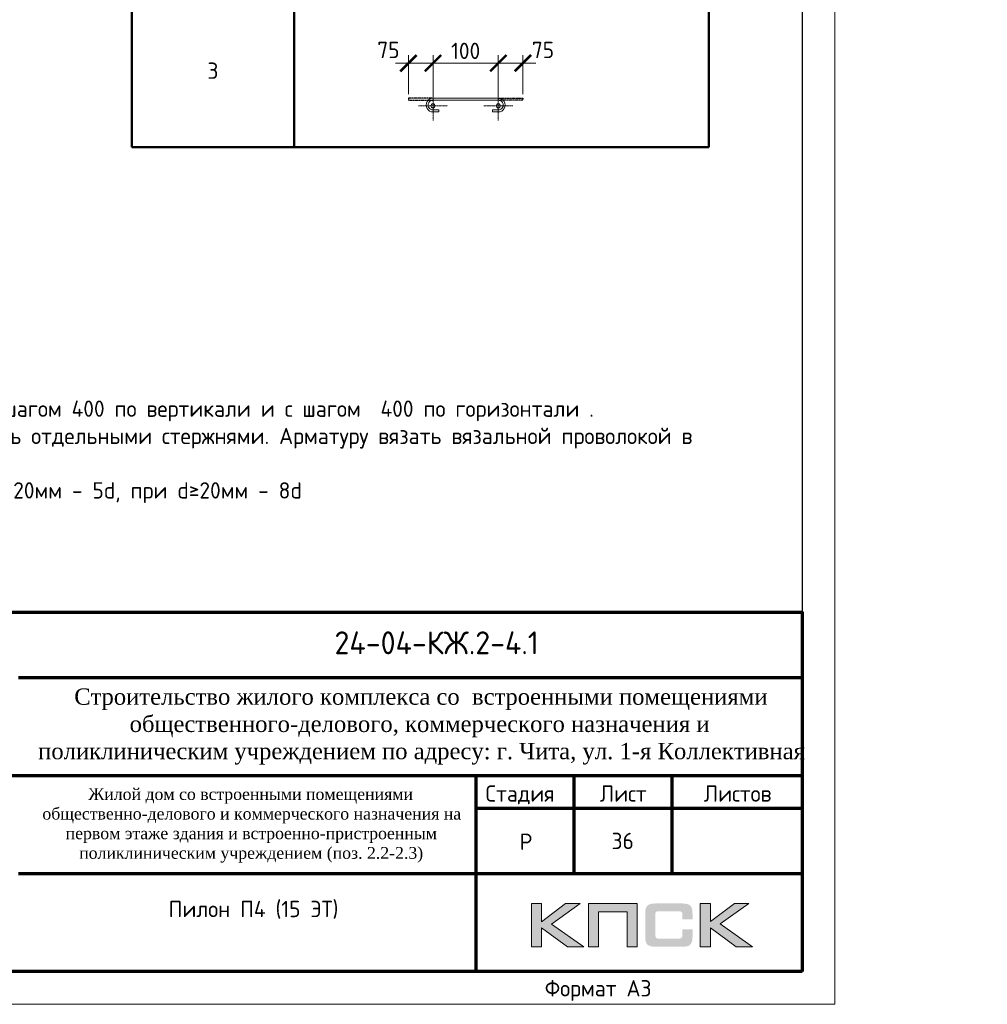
# Model space of a CAD drawing. Header units: millimetres. Extents: x 263826 to 1718326, y -423071 to 70137.
# Tile 297 of 486: x 617464 to 632279, y -396966 to -381901. Entities that reach past the tile are written whole.
import ezdxf
from ezdxf.enums import TextEntityAlignment as Align

# ---------------------------------------------------------------- set-up
doc = ezdxf.new("R2010")
doc.units = ezdxf.units.MM
doc.linetypes.add('CENTER2', pattern=[28.575, 19.05, -3.175, 3.175, -3.175])
doc.linetypes.add('GOST2.303 4', pattern=[7, 5, -2, 0])
for name, color, linetype in [('PDF7_Text', 7, 'Continuous'), ('Рамка печать', 7, 'Continuous'), ('ТОЛСТЫЕ_ОСНОВНЫЕ', 6, 'Continuous')]:
    doc.layers.add(name, color=color, linetype=linetype)
for name, color, linetype, lineweight in [('Арм_шпильки', 143, 'Continuous', 18), ('Выноски', 20, 'Continuous', 20), ('Каркасы ригель', 3, 'Continuous', 0), ('Осевая', 10, 'CENTER2', 20), ('подоснова', 151, 'Continuous', 5), ('поз.', 2, 'Continuous', 25), ('размер', 1, 'Continuous', 25), ('РАЗМЕРЫ', 1, 'Continuous', 9), ('Рамка', 7, 'Continuous', 70), ('Текст', 7, 'Continuous', 25), ('ТОНКИЕ', 7, 'Continuous', 9)]:
    doc.layers.add(name, color=color, linetype=linetype, lineweight=lineweight)
doc.styles.add('GOST 2.304', font='CS_Gost2304.shx')
doc.styles.add('GOST-2.304_Type-B', font='GOST_Common.ttf')
doc.styles.add('PDF Times New Roman', font='times.ttf')
doc.styles.add('style1', font='GOST_Common.ttf', dxfattribs={"height": 500})
doc.styles.add('ГОСТ', font='GOST_Common.ttf')
doc.dimstyles.new('мой', dxfattribs={"dimscale": 100, "dimtxt": 2.5, "dimasz": 2.5, "dimexe": 1.25, "dimexo": 0.625, "dimtad": 1, "dimdec": 0, "dimtxsty": 'GOST-2.304_Type-B', "dimblk": 'ARCHTICK', "dimcen": 2.5, "dimdle": 2, "dimaunit": 1, "dimadec": 1, "dimazin": 2, "dimtfac": 1, "dimtdec": 0, "dimtmove": 1, "dimatfit": 3, "dimfxl": 1, "dimtfill": 1, "dimlwd": -1, "dimlwe": -1, "dimarcsym": 0})

# ---------------------------------------------------------------- blocks, each defined once
blk = doc.blocks.new('штамп кж1.1')
at = {"layer": 'Рамка печать', "lineweight": 20}
h = blk.add_hatch(color=0, dxfattribs=at)
h.paths.add_polyline_path([(419458, -85094), (419234, -85094), (418867, -85370), (418867, -85094), (418712, -85094), (418712, -85757), (418867, -85757), (418867, -85466), (419264, -85757), (419512, -85757), (419019, -85406)])
h.paths.add_polyline_path([(419737, -85219), (420175, -85219), (420175, -85757), (420329, -85757), (420329, -85094), (420165, -85094), (419583, -85094), (419583, -85251), (419583, -85757), (419737, -85757)])
h.paths.add_polyline_path([(421451, -85091), (421295, -85091), (421295, -85754), (421451, -85754), (421451, -85462), (421847, -85754), (422095, -85754), (421602, -85403), (422041, -85091), (421818, -85091), (421451, -85367)])
blk.add_hatch(color=204, dxfattribs=at).paths.add_polyline_path([(421166, -85165), (421164, -85157), (421161, -85151), (421158, -85145), (421154, -85139), (421151, -85134), (421147, -85129), (421143, -85124), (421139, -85120), (421133, -85117), (421128, -85113), (421122, -85109), (421115, -85107), (421108, -85104), (421100, -85101), (421093, -85099), (421075, -85096), (421056, -85093), (421035, -85092), (421012, -85091), (420617, -85091), (420594, -85092), (420573, -85093), (420553, -85096), (420536, -85099), (420528, -85102), (420521, -85104), (420514, -85107), (420508, -85110), (420502, -85113), (420496, -85117), (420491, -85120), (420486, -85124), (420482, -85129), (420478, -85134), (420474, -85139), (420471, -85145), (420468, -85151), (420466, -85158), (420463, -85165), (420461, -85172), (420457, -85188), (420455, -85206), (420453, -85226), (420453, -85248), (420453, -85596), (420453, -85618), (420455, -85638), (420457, -85656), (420461, -85673), (420463, -85680), (420466, -85687), (420468, -85694), (420471, -85700), (420474, -85705), (420478, -85711), (420482, -85716), (420486, -85720), (420491, -85725), (420496, -85728), (420502, -85731), (420508, -85735), (420514, -85738), (420521, -85740), (420528, -85743), (420536, -85745), (420553, -85749), (420573, -85751), (420594, -85753), (420617, -85754), (421012, -85754), (421035, -85753), (421056, -85752), (421075, -85749), (421092, -85746), (421100, -85743), (421108, -85741), (421115, -85738), (421122, -85735), (421128, -85732), (421133, -85728), (421139, -85725), (421143, -85720), (421147, -85716), (421151, -85711), (421154, -85706), (421158, -85700), (421161, -85694), (421164, -85688), (421166, -85680), (421169, -85673), (421172, -85656), (421175, -85639), (421176, -85618), (421177, -85596), (421177, -85487), (421022, -85487), (421022, -85576), (421022, -85582), (421021, -85588), (421020, -85594), (421019, -85599), (421017, -85604), (421015, -85608), (421012, -85612), (421008, -85616), (421005, -85619), (421001, -85622), (420996, -85624), (420991, -85626), (420987, -85627), (420981, -85628), (420974, -85628), (420968, -85629), (420649, -85629), (420644, -85628), (420639, -85628), (420635, -85626), (420631, -85624), (420627, -85621), (420624, -85618), (420620, -85615), (420617, -85611), (420615, -85607), (420613, -85603), (420611, -85598), (420609, -85593), (420607, -85584), (420607, -85574), (420607, -85256), (420607, -85250), (420607, -85245), (420609, -85240), (420610, -85235), (420611, -85231), (420613, -85228), (420616, -85225), (420619, -85221), (420622, -85218), (420626, -85216), (420630, -85214), (420634, -85212), (420639, -85211), (420643, -85210), (420649, -85210), (420654, -85210), (420968, -85210), (420974, -85210), (420981, -85210), (420986, -85212), (420991, -85213), (420996, -85215), (421000, -85217), (421004, -85220), (421008, -85223), (421011, -85227), (421014, -85231), (421017, -85235), (421019, -85240), (421020, -85245), (421021, -85250), (421022, -85257), (421022, -85263), (421022, -85336), (421177, -85336), (421177, -85248), (421176, -85226), (421175, -85206), (421172, -85188), (421168, -85172)])
at = {"layer": 'Рамка', "color": 7}
for p, q in [((410858, -81634), (422858, -81634)), ((404358, -83134), (422858, -83134)), ((419358, -83134), (419358, -84634)), ((420858, -83134), (420858, -84634)), ((417858, -83634), (422858, -83634)), ((417858, -83634), (422858, -83634)), ((410858, -84634), (422858, -84634))]:
    blk.add_line(p, q, dxfattribs=at)
at = {"layer": 'Рамка'}
blk.add_line((417858, -83134), (417858, -86134), dxfattribs=at)
blk.add_lwpolyline([(422858, -86134), (404358, -86134), (404358, -80634), (422858, -80634)], close=True, dxfattribs=at)
at = {"layer": 'Рамка печать', "color": 0, "lineweight": 20}
for points in [[(418712, -85757), (418712, -85094), (418867, -85094), (418867, -85370), (419234, -85094), (419458, -85094), (419019, -85406), (419512, -85757), (419264, -85757), (418867, -85466), (418867, -85757), (418712, -85757)], [(419737, -85757), (419737, -85219), (420175, -85219), (420175, -85757), (420329, -85757), (420329, -85094), (420165, -85094), (419583, -85094), (419583, -85251), (419583, -85757), (419737, -85757)], [(421295, -85754), (421295, -85091), (421451, -85091), (421451, -85367), (421818, -85091), (422041, -85091), (421602, -85403), (422095, -85754), (421847, -85754), (421451, -85462), (421451, -85754), (421295, -85754)]]:
    blk.add_lwpolyline(points, close=True, dxfattribs=at)
at = {"layer": 'PDF7_Text', "insert": (410912, -84467), "char_height": 180, "width": 6881.02, "attachment_point": 7, "style": 'PDF Times New Roman'}
blk.add_mtext('\\pi1015.18152;Жилой дом со встроенными помещениями \\P\\pi311.27381;общественно-делового и коммерческого назначения на \\P\\pi667.38051;первом этаже здания и встроенно-пристроенным \\P\\pi874.76335;поликлиническим учреждением (поз. 2.2-2.3)', dxfattribs=at)
at = {"layer": 'Текст', "color": 7, "style": 'ГОСТ'}
blk.add_text('24-04-КЖ.2-4.1', height=350, dxfattribs=at).set_placement((417259, -81103), align=Align.MIDDLE_CENTER)
for s, p in [('Стадия', (418009, -83534)), ('Лист', (419758, -83534)), ('Листов', (421350, -83534)), ('Р', (418530, -84272))]:
    blk.add_text(s, height=250, dxfattribs=at).set_placement(p)
at = {"layer": 'Текст', "color": 7, "insert": (411117, -81801), "char_height": 250, "attachment_point": 1, "style": 'ГОСТ'}
blk.add_mtext_dynamic_manual_height_columns('\\pi594.35517;{\\fTimes New Roman|b0|i0|c204|p18;\\C256;Строительство жилого комплекса со  встроенными помещениями \\P\\pi1441.86779;общественного-делового, коммерческого назначения и \\P\\pi41.3631;поликлиническим учреждением по адресу: г. Чита, ул. 1-я Коллективная}', width=11543.07, gutter_width=12.5, heights=[0], dxfattribs=at)
blk = doc.blocks.new('*T1502')
at = {"layer": 'Выноски', "color": 0, "linetype": 'ByBlock', "lineweight": 50, "transparency": 16777216}
for p, q in [((0, 0), (8834, 0)), ((0, 0), (0, -4943)), ((2484, 0), (2484, -4943)), ((8834, 0), (8834, -4943)), ((0, -2606), (8834, -2606)), ((0, -4943), (8834, -4943))]:
    blk.add_line(p, q, dxfattribs=at)
at = {"layer": 'Выноски', "color": 0, "transparency": 16777216, "char_height": 250, "width": 2183.67, "attachment_point": 5, "style": 'GOST-2.304_Type-B'}
for s, insert in [('2', (1242, -1303)), ('3', (1242, -3774))]:
    blk.add_mtext(s, dxfattribs=dict(at, insert=insert))
blk = doc.blocks.new('*U57')
for p, q in [((-8, 0), (-7, 7.2)), ((-7, -7.2), (-8, 0)), ((-7, 7.2), (-4.2, 14)), ((-4.2, 14), (0.2, 19.8)), ((0.2, 19.8), (6, 24.2)), ((6, 24.2), (12.8, 27)), ((12.8, 27), (20, 28)), ((44, 28), (20, 28)), ((20, 20), (44, 20)), ((44, 20), (44, 28)), ((262.7, 28), (286.7, 28)), ((262.7, 20), (262.7, 28)), ((286.7, 20), (262.7, 20)), ((293.9, 27), (286.7, 28)), ((300.7, 24.2), (293.9, 27)), ((306.5, 19.8), (300.7, 24.2)), ((310.9, 14), (306.5, 19.8)), ((313.7, 7.2), (310.9, 14)), ((314.7, 0), (313.7, 7.2)), ((-4.2, -14), (-7, -7.2)), ((0.2, -19.8), (-4.2, -14)), ((6, -24.2), (0.2, -19.8)), ((12.8, -27), (6, -24.2)), ((20, -28), (12.8, -27)), ((20, -28), (286.7, -28)), ((286.7, -28), (293.9, -27)), ((293.9, -27), (300.7, -24.2)), ((300.7, -24.2), (306.5, -19.8)), ((306.5, -19.8), (310.9, -14)), ((310.9, -14), (313.7, -7.2)), ((313.7, -7.2), (314.7, 0))]:
    blk.add_line(p, q)
at = {"color": 0, "linetype": 'ByBlock', "lineweight": -2}
for p, q in [((0, 0), (0.7, 5.2)), ((0.7, 5.2), (2.7, 10)), ((2.7, 10), (5.9, 14.1)), ((5.9, 14.1), (10, 17.3)), ((10, 17.3), (14.8, 19.3)), ((14.8, 19.3), (20, 20)), ((291.8, 19.3), (286.7, 20)), ((296.7, 17.3), (291.8, 19.3)), ((300.8, 14.1), (296.7, 17.3)), ((304, 10), (300.8, 14.1)), ((306, 5.2), (304, 10)), ((306.7, 0), (306, 5.2)), ((0.7, -5.2), (0, 0)), ((2.7, -10), (0.7, -5.2)), ((5.9, -14.1), (2.7, -10)), ((10, -17.3), (5.9, -14.1)), ((14.8, -19.3), (10, -17.3)), ((20, -20), (14.8, -19.3)), ((20, -20), (286.7, -20)), ((286.7, -20), (291.8, -19.3)), ((291.8, -19.3), (296.7, -17.3)), ((296.7, -17.3), (300.8, -14.1)), ((300.8, -14.1), (304, -10)), ((304, -10), (306, -5.2)), ((306, -5.2), (306.7, 0))]:
    blk.add_line(p, q, dxfattribs=at)
at = {"style": 'GOST 2.304', "oblique": 15, "flags": 9}
for tag, p in [('ДИАМЕТР', (117.8, -62.2)), ('ДЛИНА', (118.1, -72.5)), ('ПОЗИЦИЯ', (118, -56.6)), ('КЛАСС', (118, -67.8)), ('МАССА', (118.7, -78.2))]:
    blk.add_attdef(tag, p, '', height=2.5, dxfattribs=at)
blk = doc.blocks.new('_ArchTick')
at = {"color": 0, "linetype": 'ByBlock', "const_width": 0.15}
blk.add_lwpolyline([(-0.5, -0.5), (0.5, 0.5)], dxfattribs=at)
blk = doc.blocks.new('*D1503')
at = {"layer": 'DEFPOINTS', "color": 0, "transparency": 16777216}
for p in [(624792, -382566), (623792, -383103), (624792, -383102)]:
    blk.add_point(p, dxfattribs=at)
at = {"layer": 'РАЗМЕРЫ', "color": 0, "linetype": 'Continuous', "transparency": 16777216}
for p, q in [((623792, -383040), (623792, -382441)), ((624792, -383040), (624792, -382441)), ((623592, -382566), (624992, -382566))]:
    blk.add_line(p, q, dxfattribs=at)
at = {"layer": 'РАЗМЕРЫ', "color": 0, "transparency": 16777216, "xscale": 250, "yscale": 250, "zscale": 250, "rotation": 180}
blk.add_blockref('_ArchTick', (623792, -382566), dxfattribs=at)
at = {"layer": 'РАЗМЕРЫ', "color": 0, "transparency": 16777216, "xscale": 250, "yscale": 250, "zscale": 250}
blk.add_blockref('_ArchTick', (624792, -382566), dxfattribs=at)
at = {"layer": 'РАЗМЕРЫ', "color": 0, "lineweight": 0, "transparency": 16777216, "insert": (624292, -382378), "char_height": 250, "attachment_point": 5, "style": 'GOST-2.304_Type-B', "bg_fill": 3, "box_fill_scale": 1.1, "bg_fill_color": 256, "bg_fill_true_color": 13158600, "bg_fill_transparency": 0}
blk.add_mtext('100', dxfattribs=at)
blk = doc.blocks.new('*D1577')
at = {"layer": 'DEFPOINTS', "color": 0, "transparency": 16777216}
for p in [(623416, -382566), (623416, -383102), (623792, -383103)]:
    blk.add_point(p, dxfattribs=at)
at = {"layer": 'РАЗМЕРЫ', "color": 0, "linetype": 'Continuous', "transparency": 16777216}
for p, q in [((623416, -383040), (623416, -382441)), ((623792, -383040), (623792, -382441)), ((623992, -382566), (623216, -382566))]:
    blk.add_line(p, q, dxfattribs=at)
at = {"layer": 'РАЗМЕРЫ', "color": 0, "transparency": 16777216, "xscale": 250, "yscale": 250, "zscale": 250}
blk.add_blockref('_ArchTick', (623792, -382566), dxfattribs=at)
at = {"layer": 'РАЗМЕРЫ', "color": 0, "lineweight": 0, "transparency": 16777216, "insert": (623109, -382364), "char_height": 250, "attachment_point": 5, "style": 'GOST-2.304_Type-B', "bg_fill": 3, "box_fill_scale": 1.1, "bg_fill_color": 256, "bg_fill_true_color": 13158600, "bg_fill_transparency": 0}
blk.add_mtext('75', dxfattribs=at)
at = {"layer": 'РАЗМЕРЫ', "color": 0, "transparency": 16777216, "xscale": 250, "yscale": 250, "zscale": 250, "rotation": 180}
blk.add_blockref('_ArchTick', (623416, -382566), dxfattribs=at)
blk = doc.blocks.new('*D1578')
at = {"layer": 'DEFPOINTS', "color": 0, "transparency": 16777216}
for p in [(625168, -382566), (624792, -383103), (625168, -383102)]:
    blk.add_point(p, dxfattribs=at)
at = {"layer": 'РАЗМЕРЫ', "color": 0, "linetype": 'Continuous', "transparency": 16777216}
for p, q in [((624792, -383040), (624792, -382441)), ((625168, -383040), (625168, -382441)), ((624592, -382566), (625368, -382566))]:
    blk.add_line(p, q, dxfattribs=at)
at = {"layer": 'РАЗМЕРЫ', "color": 0, "transparency": 16777216, "xscale": 250, "yscale": 250, "zscale": 250, "rotation": 180}
blk.add_blockref('_ArchTick', (624792, -382566), dxfattribs=at)
at = {"layer": 'РАЗМЕРЫ', "color": 0, "lineweight": 0, "transparency": 16777216, "insert": (625475, -382364), "char_height": 250, "attachment_point": 5, "style": 'GOST-2.304_Type-B', "bg_fill": 3, "box_fill_scale": 1.1, "bg_fill_color": 256, "bg_fill_true_color": 13158600, "bg_fill_transparency": 0}
blk.add_mtext('75', dxfattribs=at)
at = {"layer": 'РАЗМЕРЫ', "color": 0, "transparency": 16777216, "xscale": 250, "yscale": 250, "zscale": 250}
blk.add_blockref('_ArchTick', (625168, -382566), dxfattribs=at)
blk = doc.blocks.new('*U46')
at = {"layer": 'ТОЛСТЫЕ_ОСНОВНЫЕ', "color": 6}
blk.add_lwpolyline([(20, 5), (415, 5), (415, 292), (20, 292)], close=True, dxfattribs=at)
at = {"layer": 'ТОНКИЕ'}
blk.add_lwpolyline([(0, 0), (420, 0), (420, 297), (0, 297)], close=True, dxfattribs=at)
at = {"layer": 'Текст', "style": 'style1'}
blk.add_text('Формат А3', height=2.5, dxfattribs=at).set_placement((375.57, 1.2))
blk = doc.blocks.new('*T1508')
at = {"layer": 'Каркасы ригель', "color": 0, "linetype": 'ByBlock', "lineweight": -2, "transparency": 16777216}
for p, q in [((0, 0), (1500, 0)), ((0, -1000), (1500, -1000))]:
    blk.add_line(p, q, dxfattribs=at)
at = {"layer": 'Каркасы ригель', "color": 0, "linetype": 'ByBlock', "lineweight": 50, "transparency": 16777216}
for p, q in [((0, 0), (0, -1000)), ((1500, 0), (1500, -1000))]:
    blk.add_line(p, q, dxfattribs=at)
at = {"layer": 'Каркасы ригель', "color": 0, "linetype": 'Continuous', "lineweight": 0, "transparency": 16777216, "insert": (750, -500), "char_height": 250, "width": 1000, "attachment_point": 5, "style": 'ГОСТ'}
blk.add_mtext('36', dxfattribs=at)

msp = doc.modelspace()

# ---------------------------------------------------------------- linework, layer by layer
at = {"layer": 'Осевая', "ltscale": 0.1}
for p, q in [((624016.27523, -383218.67985, 3100), (623568.00622, -383218.67985, 3100)), ((625016.21796, -383218.67985, 3100), (624567.94896, -383218.67985, 3100))]:
    msp.add_line(p, q, dxfattribs=at)
at = {"layer": 'подоснова'}
for centre in [(623792.14073, -383218.67985, 3100), (624792.08346, -383218.67985, 3100)]:
    msp.add_circle(centre, 31.98713, dxfattribs=at)

# ---------------------------------------------------------------- block references
for name, p in [('*T1502', (619180.43563, -378907.42907, 3100)), ('*T1508', (625946.49922, -393966.12651, 3100))]:
    msp.add_blockref(name, p)
at = {"layer": 'Арм_шпильки', "color": 3, "xscale": 3.75, "yscale": 3.75, "zscale": 3.75, "rotation": 180}
msp.add_blockref('*U57', (624867.11209, -383207.06035, 3100), dxfattribs=at)
at = {"layer": 'размер'}
for p in [(72562.48214, -310331.90516, 3100), (116435.21723, -310331.90516, 3100), (161542.0621, -310331.90516, 3100), (206588.17476, -310331.90516, 3100)]:
    msp.add_blockref('штамп кж1.1', p, dxfattribs=at)

# ---------------------------------------------------------------- texts
at = {"ltscale": 100, "char_height": 250, "width": 17398.1240905, "attachment_point": 1, "style": 'GOST-2.304_Type-B'}
for insert in [(521291.13242, -387310.80667, 3100), (566397.97729, -387310.80667, 3100), (611444.08996, -387310.80667, 3100)]:
    msp.add_mtext('\\pi-750,l750,t750,5000;1.^IОбщие примечания см. лист 1\\P2.^IШпильки поз.3 устанавливать с шагом 400 по вертикали и с шагом  400 по горизонтали .\\P3.^IАрмирование пилонов  выполнять отдельными стержнями. Арматуру вязать вязальной проволокой в каждом пересечении.\\P{\\C7;4.^IДиаметр оправки стержня при d<20мм - 5d, при d≥20мм - 8d}', dxfattribs=dict(at, insert=insert))
at = {"layer": 'Текст', "color": 7, "char_height": 250, "attachment_point": 1, "style": 'ГОСТ'}
for s, insert in [('\\pi3500;\\P\\pi1484.09091;{\\C0;План пилонов} 15-го этажа{\\H1.83333x; }', (483420.8066, -394966.12651, 3100)), ('\\pi3500;{\\C256;\\P\\pi2334.09091;Пилон П1 (15 ЭТ)}', (527293.54168, -394966.12651, 3100)), ('\\pi3500;{\\C256;\\P\\pi2309.09091;Пилон П2 (15 ЭТ)}', (572400.38655, -394966.12651, 3100)), ('\\pi3500;{\\C256;\\P\\pi2296.59091;Пилон П4 (15 ЭТ)}', (617446.49922, -394966.12651, 3100))]:
    msp.add_mtext_dynamic_manual_height_columns(s, width=7000, gutter_width=12.5, heights=[1500], dxfattribs=dict(at, insert=insert))

# ---------------------------------------------------------------- next in the draw order: dimensions: what is measured, and where the dimension line sits
at = {"layer": 'РАЗМЕРЫ', "color": 146, "lineweight": 0, "true_color": 0x006272}
dim = msp.add_linear_dim(base=(624792.11209, -382565.52914, 3100), p1=(623792.14073, -383102.81657, 3100), p2=(624792.11209, -383102.06035, 3100), text='100', dimstyle='мой', dxfattribs=at)
dim.commit()
dim.dimension.update_dxf_attribs({"geometry": '*D1503', "text_midpoint": (624292.12641, -382378.02914, 3100)})

# ---------------------------------------------------------------- next in the draw order: linework, layer by layer
at = {"layer": 'поз.', "linetype": 'GOST2.303 4', "ltscale": 0.4, "elevation": 3100}
for points in [[(623792.11209, -383102.06035), (623416.11209, -383102.06035), (623416.11209, -383132.06035), (623790.83432, -383132.22857)], [(624792.11209, -383102.06035), (625168.11209, -383102.06035), (625168.11209, -383132.06035), (624793.38986, -383132.22857)]]:
    msp.add_lwpolyline(points, dxfattribs=at)

# ---------------------------------------------------------------- next in the draw order: dimensions: what is measured, and where the dimension line sits
at = {"layer": 'РАЗМЕРЫ', "color": 146, "lineweight": 0}
dim = msp.add_linear_dim(base=(623416.11209, -382565.52914, 3100), p1=(623792.14073, -383102.81657, 3100), p2=(623416.11209, -383102.06035, 3100), text='75', dimstyle='мой', dxfattribs=at)
dim.commit()
dim.dimension.update_dxf_attribs({"geometry": '*D1577', "text_midpoint": (623109.26868, -382551.27735, 3100), "dimtype": 160})
dim = msp.add_linear_dim(base=(625168.11209, -382565.52914, 3100), p1=(624792.08346, -383102.81657, 3100), p2=(625168.11209, -383102.06035, 3100), angle=180, text='75', dimstyle='мой', dxfattribs=at)
dim.commit()
dim.dimension.update_dxf_attribs({"geometry": '*D1578', "text_midpoint": (625474.95551, -382551.27735, 3100), "dimtype": 160})

# ---------------------------------------------------------------- next in the draw order: linework, layer by layer
at = {"layer": 'Осевая', "ltscale": 0.1}
for p, q in [((623792.14073, -382994.54534, 3100), (623792.14073, -383442.81435, 3100)), ((624792.08346, -382994.54534, 3100), (624792.08346, -383442.81435, 3100))]:
    msp.add_line(p, q, dxfattribs=at)

# ---------------------------------------------------------------- next in the draw order: block references
at = {"xscale": 100, "yscale": 100, "zscale": 100}
msp.add_blockref('*U46', (587946.49922, -396966.12651, 3100), dxfattribs=at)

doc.saveas('drawing.dxf')
